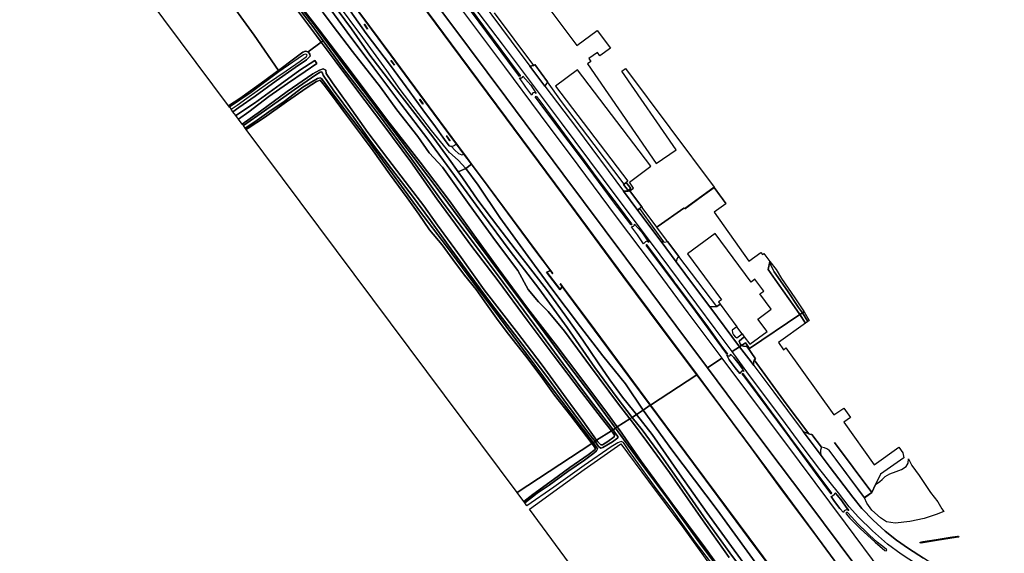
# Model space of a CAD drawing. Extents: x -26035517 to 31750492, y -9237385 to 8160032.
# Tile 269 of 298: x 28462656 to 28898657, y -5106728 to -4870432. Entities that reach past the tile are written whole.
import ezdxf

# ---------------------------------------------------------------- set-up
doc = ezdxf.new("R2010")
doc.units = 0
doc.layers.add('T-25', color=7, linetype='CONTINUOUS')

msp = doc.modelspace()

# ---------------------------------------------------------------- linework, layer by layer
at = {"layer": 'T-25', "color": 9}
for points in [[(28778200, -5017295, 13568), (28770671, -5007371, 13547), (28746198, -4974604, 13596), (28721122, -4941033, 13555), (28702511, -4916178, 13583), (28676427, -4881198, 13563), (28660985, -4860760, 13547), (28631268, -4820550, 13600), (28611382, -4794165, 13551), (28587201, -4761804, 13555), (28566474, -4734072, 13538), (28550867, -4713044, 13620)], [(28546819, -4716298, 14075), (28557410, -4730668, 14088), (28571541, -4749576, 14129), (28587026, -4770388, 14071), (28601864, -4790198, 14071), (28619394, -4813728, 14079), (28636135, -4836188, 14100), (28660974, -4869505, 14133), (28677275, -4891348, 14079), (28693161, -4912561, 14092), (28709796, -4934880, 14100), (28726851, -4957732, 14125), (28742670, -4978842, 14153), (28758579, -5000224, 14207), (28773572, -5020364, 14231)], [(28540873, -4721122, 14051), (28546192, -4728317, 14030), (28559056, -4745487, 14088), (28581612, -4775737, 14043), (28605698, -4808044, 14051), (28631799, -4843079, 14059), (28653544, -4872151, 14079), (28677895, -4904738, 14092), (28703157, -4938664, 14137), (28731097, -4975961, 14161), (28753246, -5005784, 14215), (28767291, -5024655, 14267)], [(28537028, -4724241, 13108), (28557391, -4751619, 13108), (28579483, -4781204, 13133), (28601501, -4811044, 13120), (28629416, -4848358, 13100), (28653628, -4881087, 13046), (28677999, -4913925, 13087), (28703053, -4947684, 13067), (28729960, -4984091, 13038), (28747256, -5007274, 13071), (28762578, -5027671, 13044)], [(28659411, -4929979, 13179), (28645950, -4911782, 13260), (28626963, -4886025, 13198), (28598691, -4847786, 13215), (28579669, -4822019, 13231), (28566812, -4804770, 12817), (28560398, -4796159, 13219), (28536496, -4763827, 13120), (28518329, -4739588, 13096)], [(28509638, -4746482, 14178), (28513691, -4751908, 14133), (28522010, -4762470, 14084), (28533687, -4778022, 14100), (28545737, -4793938, 14108), (28558406, -4810318, 14178), (28570842, -4826214, 14252), (28583455, -4843172, 14264), (28595245, -4858875, 14207), (28607593, -4875995, 14161), (28619495, -4891790, 14088), (28631435, -4907663, 14002), (28643406, -4923315, 14022), (28655169, -4939366, 14010), (28667568, -4956443, 14079), (28679863, -4972943, 14129), (28692551, -4989463, 13998), (28705066, -5006794, 13973), (28717399, -5024376, 13989), (28727214, -5037862, 14026), (28733889, -5046516, 14108)], [(28484392, -4766991, 12530), (28486752, -4770038, 12530), (28498746, -4786164, 12485), (28512799, -4803733, 12485), (28526643, -4821797, 12522), (28539745, -4839738, 12579), (28552774, -4858239, 12596), (28566445, -4877307, 12583), (28577190, -4892863, 12609)], [(28646563, -4832591, 13641), (28647375, -4832749, 13641), (28649089, -4832795, 13657), (28650488, -4832488, 13645), (28652276, -4834990, 13645), (28651211, -4836274, 13620), (28650710, -4837363, 13633), (28650670, -4837575, 13635), (28650444, -4838771, 13649), (28650527, -4839847, 13662), (28652956, -4843101, 13657), (28669971, -4866093, 13662), (28671737, -4868479, 13663), (28680223, -4879946, 13665), (28688543, -4890951, 13671), (28695252, -4899825, 13676), (28709192, -4918263, 13686), (28729987, -4946311, 13701), (28736384, -4954939, 13705), (28737211, -4956054, 13706), (28746669, -4968702, 13692)], [(28660974, -4869505, 14133), (28677275, -4891348, 14079), (28693161, -4912561, 14092), (28709796, -4934880, 14100), (28726851, -4957732, 14125), (28742670, -4978842, 14153), (28758579, -5000224, 14207), (28773572, -5020364, 14231), (28767291, -5024655, 14267), (28753246, -5005784, 14215), (28731097, -4975961, 14161), (28703157, -4938664, 14137), (28677895, -4904738, 14092), (28653544, -4872151, 14079), (28631799, -4843079, 14059)], [(28598651, -4847816, 12620), (28626923, -4886055, 12620), (28645910, -4911812, 12620), (28656070, -4925546, 12620), (28655182, -4926167, 12624), (28654592, -4926503, 12624), (28653799, -4926648, 12624), (28652907, -4926228, 12624), (28650812, -4923520, 12624), (28646728, -4917877, 12624), (28641201, -4910396, 12624), (28635377, -4902388, 12624), (28626849, -4890668, 12624), (28616076, -4876510, 12624), (28607183, -4863985, 12624)], [(28629376, -4848388, 12620), (28653588, -4881117, 12620), (28677959, -4913955, 12620), (28703013, -4947714, 12620), (28729920, -4984121, 12620), (28747216, -5007304, 12620), (28762538, -5027701, 12620), (28741972, -5041065, 12620), (28717292, -5007836, 12620), (28702889, -4988472, 12620), (28702093, -4987399, 12620), (28702013, -4987459, 12620), (28702809, -4988532, 12624), (28701949, -4989907, 12620), (28696079, -4982196, 12620), (28697668, -4981555, 12624), (28698657, -4982882, 12620), (28698737, -4982822, 12620), (28697748, -4981495, 12620), (28691764, -4973456, 12620), (28670158, -4944309, 12620), (28662764, -4934393, 12620), (28659588, -4930134, 12620), (28659462, -4929963, 12620), (28645990, -4911752, 12620), (28627003, -4885995, 12620), (28598731, -4847756, 12620)], [(28592924, -4861745, 14428), (28601023, -4872715, 14280), (28610002, -4884545, 14313), (28622482, -4900243, 14252), (28629635, -4910287, 14178), (28638911, -4922211, 14223), (28643937, -4929411, 14256), (28649955, -4935782, 14350), (28661653, -4952223, 14383), (28673322, -4968344, 14395), (28683300, -4981482, 14252), (28687860, -4989865, 14260), (28692411, -4995318, 14194), (28696661, -4999603, 14088), (28703903, -5008417, 14079), (28715487, -5023994, 14063), (28727412, -5040026, 14129), (28732894, -5047186, 14263), (28727166, -5050681, 12807), (28723007, -5044753, 12751), (28711591, -5029564, 12764), (28699706, -5013963, 12760), (28687578, -4998127, 12772), (28674741, -4980738, 12862), (28663726, -4965658, 12801), (28652956, -4950644, 12743), (28639970, -4933549, 12829), (28625113, -4914471, 12887), (28609005, -4892955, 12854), (28595234, -4874936, 12817), (28580190, -4855415, 12813)], [(28580190, -4855415, 12813), (28595234, -4874936, 12817), (28609005, -4892955, 12854), (28625113, -4914471, 12887), (28639970, -4933549, 12829), (28652956, -4950644, 12743), (28663726, -4965658, 12801), (28674741, -4980738, 12862), (28687578, -4998127, 12772), (28699706, -5013963, 12760), (28711591, -5029564, 12764), (28723007, -5044753, 12751), (28727166, -5050681, 12807), (28726543, -5051259, 11572), (28716067, -5037054, 11423), (28705740, -5023420, 11423), (28693255, -5006627, 11423), (28677424, -4985521, 11423), (28662685, -4965723, 11423), (28649766, -4948069, 11423), (28637084, -4931354, 11423), (28618186, -4906280, 11423), (28605994, -4890233, 11423), (28593204, -4872906, 11423), (28582872, -4859634, 11423)], [(28582872, -4859634, 11423), (28593204, -4872906, 11423), (28605994, -4890233, 11423), (28618186, -4906280, 11423), (28637084, -4931354, 11423), (28649766, -4948069, 11423), (28662685, -4965723, 11423), (28677424, -4985521, 11423), (28693255, -5006627, 11423), (28705740, -5023420, 11423), (28716067, -5037054, 11423), (28726543, -5051259, 11572), (28725391, -5052047, 11572), (28715669, -5039518, 11423), (28703164, -5022610, 11423), (28690543, -5005448, 11423), (28676724, -4986787, 11423), (28663216, -4968639, 11423), (28650179, -4951513, 11423), (28636169, -4932071, 11423), (28621558, -4912304, 11423), (28606392, -4892606, 11423), (28597895, -4880925, 11423), (28597057, -4879782, 11423), (28592435, -4873482, 11423), (28581459, -4858927, 11423)], [(28595245, -4858875, 14207), (28607593, -4875995, 14161), (28619495, -4891790, 14088), (28631435, -4907663, 14002), (28643406, -4923315, 14022), (28655169, -4939366, 14010), (28667568, -4956443, 14079), (28679863, -4972943, 14129), (28692551, -4989463, 13998), (28705066, -5006794, 13973), (28717399, -5024376, 13989), (28727214, -5037862, 14026), (28733889, -5046516, 14108), (28732894, -5047186, 14263), (28727412, -5040026, 14129), (28715487, -5023994, 14063), (28703903, -5008417, 14079), (28696661, -4999603, 14088), (28692411, -4995318, 14194), (28687860, -4989865, 14260), (28683300, -4981482, 14252), (28673322, -4968344, 14395), (28661653, -4952223, 14383), (28649955, -4935782, 14350), (28643937, -4929411, 14256), (28638911, -4922211, 14223), (28629635, -4910287, 14178), (28622482, -4900243, 14252), (28610002, -4884545, 14313), (28601023, -4872715, 14280), (28592924, -4861745, 14428)], [(28601184, -4863121, 14207), (28609523, -4874467, 14194), (28617766, -4886131, 14161), (28627446, -4898872, 14084), (28637606, -4911964, 14075), (28646009, -4922882, 14038), (28652838, -4932253, 14018), (28656829, -4937823, 14059), (28658731, -4940478, 14079), (28665555, -4950357, 14153), (28674333, -4962028, 14211), (28681998, -4972081, 14182), (28689882, -4982093, 14170), (28696303, -4990549, 14129), (28704746, -5002213, 14067), (28711997, -5012340, 14018), (28718784, -5022355, 14067), (28724036, -5029977, 14092), (28729566, -5037625, 14071), (28734639, -5043829, 14088), (28735734, -5045256, 14120), (28733889, -5046516, 14108), (28727214, -5037862, 14026), (28717399, -5024376, 13989), (28705066, -5006794, 13973), (28692551, -4989463, 13998), (28679863, -4972943, 14129), (28667568, -4956443, 14079), (28655169, -4939366, 14010), (28643406, -4923315, 14022), (28631435, -4907663, 14002), (28619495, -4891790, 14088), (28607593, -4875995, 14161), (28595245, -4858875, 14207)], [(28671737, -4868479, 13663), (28680223, -4879946, 13665), (28688543, -4890951, 13671), (28695252, -4899825, 13676), (28709192, -4918263, 13686), (28729987, -4946311, 13701), (28736384, -4954939, 13705), (28737211, -4956054, 13706), (28746669, -4968702, 13692), (28753366, -4977658, 13682), (28761050, -4987933, 13670), (28768309, -4997644, 13679), (28781457, -5015233, 13695), (28778200, -5017295, 13568), (28770671, -5007371, 13547), (28746198, -4974604, 13596), (28721122, -4941033, 13555), (28702511, -4916178, 13583), (28676427, -4881198, 13563), (28660985, -4860760, 13547)], [(28693479, -4860505, 13600), (28709331, -4881856, 13600), (28718349, -4875161, 13600), (28724284, -4883095, 13600), (28719512, -4886377, 13600), (28718511, -4884922, 13600), (28714678, -4887559, 13600), (28715617, -4888924, 13600), (28714133, -4889945, 13600), (28744523, -4934134, 13600), (28753330, -4928077, 13600), (28729333, -4893184, 13600), (28730982, -4892050, 13600), (28770118, -4944647, 13700), (28757160, -4954055, 13700), (28756765, -4953831, 13825), (28745411, -4961836, 13817), (28744753, -4962289, 13764), (28738315, -4953577, 13752), (28737983, -4953131, 13757), (28732843, -4946223, 13834), (28734524, -4944986, 13870), (28732701, -4942414, 13600), (28742094, -4935265, 13600), (28709622, -4892588, 13600), (28699960, -4899939, 13600), (28731970, -4942009, 13600), (28731241, -4942531, 13792), (28730263, -4943233, 13809), (28717088, -4925742, 13817), (28702629, -4906642, 13846), (28696310, -4897905, 13825), (28690820, -4890332, 13858), (28690277, -4890700, 13813), (28672920, -4867468, 13875)], [(28735734, -5045256, 14120), (28734639, -5043829, 14088), (28729566, -5037625, 14071), (28724036, -5029977, 14092), (28718784, -5022355, 14067), (28711997, -5012340, 14018), (28704746, -5002213, 14067), (28696303, -4990549, 14129), (28689882, -4982093, 14170), (28681998, -4972081, 14182), (28674333, -4962028, 14211), (28665555, -4950357, 14153), (28658731, -4940478, 14079), (28656829, -4937823, 14059), (28652838, -4932253, 14018), (28646009, -4922882, 14038), (28637606, -4911964, 14075), (28627446, -4898872, 14084), (28617766, -4886131, 14161), (28609523, -4874467, 14194), (28601184, -4863121, 14207)], [(28607183, -4863985, 12624), (28616076, -4876510, 12624), (28626849, -4890668, 12624), (28635377, -4902388, 12624), (28641201, -4910396, 12624), (28646728, -4917877, 12624), (28650812, -4923520, 12624), (28652907, -4926228, 12624), (28653799, -4926648, 12624), (28655329, -4928206, 12919), (28656987, -4929690, 12932), (28658497, -4930253, 12956), (28659381, -4930016, 12900), (28662684, -4934453, 13178), (28660196, -4936291, 13891), (28656856, -4932564, 13916), (28652995, -4929195, 13985), (28645032, -4919445, 14092), (28631169, -4901314, 14100), (28625298, -4892950, 14153), (28614616, -4878369, 14207), (28602942, -4862626, 14190)], [(28616675, -4874526, 13190), (28615267, -4872414, 13190)], [(28597057, -4879782, 11423), (28596181, -4880394, 12751), (28590358, -4884695, 12596)], [(28558396, -4912846, 12944), (28566594, -4907375, 12891), (28578060, -4899121, 12731), (28586693, -4892810, 12657), (28593369, -4888430, 12632), (28594247, -4889808, 12632), (28589010, -4893377, 12673), (28581273, -4898722, 12755), (28572976, -4904504, 12805), (28564128, -4911166, 12891), (28559552, -4914509, 12944)], [(28628613, -4890546, 13178), (28627108, -4888532, 13178)], [(28690277, -4890700, 13813), (28688543, -4890951, 13671)], [(28690820, -4890332, 13858), (28696310, -4897905, 13825)], [(28689486, -4903888, 13957), (28686732, -4900318, 14002), (28684047, -4896238, 13932)], [(28685497, -4895459, 13723), (28689051, -4899379, 13813), (28691353, -4903051, 13743)], [(28696310, -4897905, 13825), (28695252, -4899825, 13676)], [(28641239, -4907747, 13178), (28639783, -4905704, 13178)], [(28653166, -4924014, 13194), (28651706, -4921898, 13194)], [(28659426, -4930004, 13180), (28659548, -4930164, 13178), (28662724, -4934423, 13178), (28670118, -4944339, 13178), (28691724, -4973486, 13120), (28698697, -4982852, 13042)], [(28662684, -4934453, 13178), (28660196, -4936291, 13891), (28656829, -4937823, 14059)], [(28730263, -4943233, 13809), (28730053, -4943435, 13842), (28732128, -4946092, 13842), (28733269, -4945227, 13887), (28731241, -4942531, 13792)], [(28732843, -4946223, 13834), (28732026, -4946429, 13788), (28729987, -4946311, 13701)], [(28732843, -4946223, 13834), (28737983, -4953131, 13757), (28738315, -4953577, 13752)], [(28757189, -4954095, 13735), (28770107, -4944717, 14719), (28775378, -4951875, 14580)], [(28737150, -4954073, 13730), (28736384, -4954939, 13705)], [(28737983, -4953131, 13757), (28737150, -4954073, 13730)], [(28737150, -4954073, 13730), (28743487, -4962914, 13694), (28747749, -4968864, 13702)], [(28745411, -4961836, 13817), (28756765, -4953831, 13825), (28757160, -4954055, 13700)], [(28734841, -4960952, 13641), (28737957, -4964373, 13698), (28741185, -4969033, 13653)], [(28738930, -4969756, 13940), (28736250, -4965753, 13875), (28733637, -4962110, 13797)], [(28744753, -4962289, 13764), (28745411, -4961836, 13817)], [(28747749, -4968864, 13702), (28748259, -4968941, 13706), (28749492, -4968710, 13727), (28754469, -4975325, 13772), (28754030, -4975755, 13743), (28753656, -4976265, 13702), (28753366, -4977658, 13682), (28746669, -4968702, 13692), (28747749, -4968864, 13702)], [(28749492, -4968710, 13727), (28749032, -4968079, 13772)], [(28791581, -4974336, 13391), (28792232, -4973973, 13329)], [(28772789, -4996393, 14000), (28771380, -4997368, 13891), (28768309, -4997644, 13679), (28761050, -4987933, 13670), (28753366, -4977658, 13682)], [(28771380, -4997368, 13891), (28754469, -4975325, 13772)], [(28701909, -4989937, 12900), (28696039, -4982226, 12900)], [(28741932, -5041095, 13265), (28732883, -5028932, 13108), (28717252, -5007866, 13100), (28702053, -4987429, 13116)], [(28781457, -5015233, 13695), (28768309, -4997644, 13679)], [(28805690, -4997640, 13821), (28808084, -5000960, 13805)], [(28810681, -5004820, 13700), (28808084, -5000960, 13805)], [(28780235, -5006447, 14000), (28778153, -5007977, 13887), (28778336, -5009068, 13772), (28778797, -5009981, 13768), (28779556, -5011011, 13809), (28780260, -5011320, 13907), (28782571, -5009606, 14000)], [(28783535, -5010910, 14000), (28781179, -5012756, 13895), (28781713, -5014007, 13801), (28782266, -5014744, 13752)], [(28852918, -5107043, 13695), (28846913, -5102612, 13678), (28840275, -5096819, 13650), (28834116, -5090784, 13695), (28829942, -5086143, 13748), (28825199, -5079957, 13727), (28821507, -5075378, 13703), (28816950, -5069681, 13666), (28809653, -5059883, 13617), (28799744, -5046484, 13559), (28785450, -5027343, 13609), (28778200, -5017295, 13568), (28781457, -5015233, 13695), (28786554, -5021975, 13670), (28787791, -5023620, 13673), (28796624, -5035367, 13695), (28808766, -5051661, 13711), (28809615, -5052795, 13711), (28817582, -5063437, 13711), (28821572, -5068766, 13711), (28831549, -5081926, 13654), (28835529, -5086819, 13650), (28840522, -5091985, 13650), (28845882, -5096939, 13650), (28850867, -5100922, 13699), (28856286, -5104544, 13715), (28862891, -5108806, 13752)], [(28898657, -5150594, 13814), (28895711, -5146387, 13780), (28888943, -5137080, 13768), (28884118, -5131119, 13715), (28878885, -5125785, 13711), (28871875, -5119908, 13715), (28865578, -5115385, 13711), (28859814, -5111521, 13744), (28852918, -5107043, 13695), (28846913, -5102612, 13678), (28840275, -5096819, 13650), (28834116, -5090784, 13695), (28829942, -5086143, 13748), (28825199, -5079957, 13727), (28821507, -5075378, 13703), (28816950, -5069681, 13666), (28809653, -5059883, 13617), (28799744, -5046484, 13559), (28785450, -5027343, 13609), (28778200, -5017295, 13568)], [(28781457, -5015233, 13695), (28786554, -5021975, 13670), (28787791, -5023620, 13673), (28796624, -5035367, 13695), (28808766, -5051661, 13711), (28809615, -5052795, 13711)], [(28782266, -5014744, 13752), (28783142, -5015061, 13780), (28784297, -5015077, 13817), (28784675, -5014998, 13830), (28788516, -5020605, 13768), (28787946, -5021054, 13735), (28787929, -5021094, 13732), (28787587, -5021899, 13682), (28787664, -5022902, 13674), (28787791, -5023620, 13673)], [(28773572, -5020364, 14231), (28784967, -5035543, 14284), (28807864, -5066136, 14349), (28828191, -5093396, 14288), (28844010, -5114572, 14382), (28866321, -5144520, 14386), (28888990, -5174932, 14488), (28898657, -5187926, 14504)], [(28775743, -5019024, 13997), (28776844, -5021114, 14124), (28779492, -5024617, 14153), (28781483, -5027164, 14071)], [(28783265, -5026187, 13690), (28782778, -5025082, 13805), (28781221, -5023034, 13793), (28778874, -5020043, 13727), (28777451, -5018597, 13670)], [(28787929, -5021094, 13732), (28802117, -5040515, 13711), (28812093, -5053833, 13708)], [(28767291, -5024655, 14267), (28775844, -5036131, 14276), (28793564, -5059815, 14312), (28810708, -5082752, 14345), (28833765, -5113562, 14366), (28849525, -5134754, 14423), (28873555, -5167016, 14452), (28894931, -5195655, 14456), (28898657, -5200649, 14469)], [(28762603, -5027705, 13044), (28770158, -5037920, 13044), (28786531, -5060040, 13093), (28800029, -5078427, 13093), (28814279, -5097508, 13113), (28830696, -5119841, 13085), (28848095, -5142852, 13089), (28865762, -5166760, 13081), (28887821, -5196697, 13068), (28898611, -5211126, 13074)], [(28790745, -5121250, 14468), (28779097, -5105351, 14382), (28766918, -5088697, 14378), (28754870, -5071500, 14276), (28742657, -5054184, 14198), (28735734, -5045256, 14120), (28738763, -5043287, 14149), (28751457, -5060884, 14132), (28771519, -5087474, 14190), (28792611, -5116582, 14431)], [(28898604, -5252100, 13202), (28879402, -5226110, 13191), (28846021, -5181288, 13134), (28825735, -5153853, 13134), (28798154, -5116820, 13101), (28785420, -5099781, 13081), (28761051, -5066899, 13089), (28741965, -5041140, 13265)], [(28778560, -5121490, 12692), (28766265, -5104323, 12704), (28751506, -5084552, 12692), (28737900, -5065957, 12725), (28728197, -5052063, 12807), (28727166, -5050681, 12807), (28732894, -5047186, 14263), (28733520, -5048087, 14263), (28740309, -5057205, 14288), (28750342, -5071001, 14312), (28764233, -5090834, 14398), (28776870, -5108584, 14402)], [(28776870, -5108584, 14402), (28764233, -5090834, 14398), (28750342, -5071001, 14312), (28740309, -5057205, 14288), (28733520, -5048087, 14263), (28732894, -5047186, 14263), (28733889, -5046516, 14108), (28738264, -5052016, 14104), (28746857, -5063674, 14128), (28755541, -5076142, 14194), (28765669, -5090586, 14267), (28777152, -5106503, 14280), (28786495, -5119224, 14333)], [(28786495, -5119224, 14333), (28777152, -5106503, 14280), (28765669, -5090586, 14267), (28755541, -5076142, 14194), (28746857, -5063674, 14128), (28738264, -5052016, 14104), (28733889, -5046516, 14108), (28735734, -5045256, 14120), (28742657, -5054184, 14198), (28754870, -5071500, 14276), (28766918, -5088697, 14378), (28779097, -5105351, 14382), (28790745, -5121250, 14468)], [(28898657, -5268622, 14599), (28898454, -5268354, 14599), (28886695, -5252602, 14574), (28873525, -5234650, 14558), (28862782, -5219982, 14562), (28848235, -5200603, 14619), (28838145, -5186995, 14525), (28828449, -5173559, 14476), (28817639, -5158931, 14370), (28807936, -5146466, 14337), (28796700, -5132302, 14370), (28786495, -5119224, 14333), (28777152, -5106503, 14280), (28765669, -5090586, 14267), (28755541, -5076142, 14194), (28746857, -5063674, 14128), (28738264, -5052016, 14104), (28733889, -5046516, 14108)], [(28735734, -5045256, 14120), (28742657, -5054184, 14198), (28754870, -5071500, 14276), (28766918, -5088697, 14378), (28779097, -5105351, 14382), (28790745, -5121250, 14468), (28799350, -5132488, 14411), (28809386, -5144547, 14390), (28821096, -5159977, 14480), (28832908, -5176314, 14578), (28844621, -5192063, 14632), (28857545, -5209232, 14574), (28869554, -5224809, 14521), (28882077, -5241929, 14542), (28894046, -5258783, 14521), (28898657, -5264905, 14523)], [(28771000, -5113704, 11572), (28761817, -5101642, 11572), (28751532, -5087334, 11572), (28744445, -5078008, 11572), (28732667, -5061683, 11572), (28730010, -5057724, 11572), (28729006, -5057270, 11572), (28727579, -5057742, 11572), (28724604, -5059633, 11572), (28712671, -5067881, 11572), (28699211, -5077462, 11572), (28687225, -5085705, 11572), (28686281, -5084323, 11572), (28691826, -5080166, 11572), (28697169, -5076504, 11572), (28705407, -5070566, 11572), (28712783, -5065521, 11572), (28716956, -5062408, 11572), (28718058, -5061411, 11572), (28718383, -5060762, 11572), (28718487, -5060471, 11572), (28717926, -5059571, 11572), (28716721, -5057807, 11703), (28717539, -5057243, 11703), (28718987, -5059410, 11572), (28720030, -5060110, 11572), (28720861, -5059934, 11572), (28725094, -5057317, 11572), (28727570, -5055667, 11572), (28727452, -5054995, 11572), (28726537, -5053658, 11572), (28725391, -5052047, 11572), (28726543, -5051259, 11572), (28736741, -5065289, 11572), (28749988, -5083024, 11572), (28763846, -5102245, 11572), (28774806, -5116829, 11572)], [(28774806, -5116829, 11572), (28763846, -5102245, 11572), (28749988, -5083024, 11572), (28736741, -5065289, 11572), (28726543, -5051259, 11572), (28727166, -5050681, 12807), (28728197, -5052063, 12807), (28737900, -5065957, 12725), (28751506, -5084552, 12692), (28766265, -5104323, 12704), (28778560, -5121490, 12692)], [(28809615, -5052795, 13711), (28811437, -5053554, 13723), (28812093, -5053833, 13708), (28812492, -5054003, 13699), (28813400, -5054045, 13695), (28817669, -5059669, 13727), (28817331, -5061066, 13658), (28817268, -5062412, 13629), (28817582, -5063437, 13711), (28809615, -5052795, 13711)], [(28820989, -5061079, 13700), (28820105, -5060427, 13731), (28819021, -5060077, 13752), (28817669, -5059669, 13727)], [(28823517, -5057724, 14210), (28839998, -5079755, 14210), (28836733, -5082143, 14210), (28821062, -5061093, 14210)], [(28898657, -5143806, 13896), (28896769, -5141137, 13899), (28892189, -5134597, 13891), (28888653, -5130125, 13870), (28884793, -5125724, 13858), (28880238, -5121220, 13834), (28875726, -5117591, 13801), (28870239, -5113545, 13793), (28862891, -5108806, 13752), (28856286, -5104544, 13715), (28850867, -5100922, 13699), (28845882, -5096939, 13650), (28840522, -5091985, 13650), (28835529, -5086819, 13650), (28831549, -5081926, 13654), (28821572, -5068766, 13711), (28817582, -5063437, 13711)], [(28854169, -5064394, 13731), (28843792, -5071737, 13797), (28841622, -5076323, 13804), (28840068, -5079766, 13700)], [(28856161, -5064952, 12843), (28857700, -5067871, 12745), (28860928, -5072316, 12712), (28865985, -5079818, 12700), (28869196, -5083955, 12692)], [(28822008, -5081535, 14034), (28823460, -5083764, 14108), (28825881, -5086891, 14149), (28827386, -5088666, 14063)], [(28829783, -5087765, 13875), (28828635, -5086255, 13907), (28826712, -5083550, 13866), (28824837, -5081129, 13834), (28823724, -5079921, 13756)], [(28871818, -5088197, 12899), (28868448, -5089589, 12950), (28863198, -5091313, 13007), (28856833, -5092652, 13118), (28850361, -5093429, 13424), (28846487, -5092759, 13539), (28843841, -5091009, 13654), (28839965, -5087557, 13686), (28837749, -5084506, 13719), (28836723, -5082213, 13700)]]:
    msp.add_polyline3d(points, dxfattribs=at)
for points in [[(28537046, -4724181, 13108), (28557431, -4751589, 13108), (28579523, -4781174, 13133), (28601541, -4811014, 13120), (28629456, -4848328, 13100), (28653668, -4881057, 13046), (28678039, -4913895, 13087), (28703093, -4947654, 13067), (28730000, -4984061, 13038), (28747296, -5007244, 13071), (28762618, -5027641, 13044), (28762538, -5027701, 12620), (28747216, -5007304, 12620), (28729920, -4984121, 12620), (28703013, -4947714, 12620), (28677959, -4913955, 12620), (28653588, -4881117, 12620), (28629376, -4848388, 12620), (28601461, -4811074, 12620), (28579443, -4781234, 12620), (28557351, -4751649, 12620), (28536968, -4724245, 12690)], [(28518277, -4739601, 13096), (28518357, -4739541, 12690), (28536536, -4763797, 12620), (28560438, -4796129, 12620), (28566852, -4804740, 12620), (28579709, -4821989, 12620), (28598731, -4847756, 12620), (28627003, -4885995, 12620), (28645990, -4911752, 12620), (28659462, -4929963, 12620), (28659381, -4930016, 12900), (28656070, -4925546, 12620), (28645910, -4911812, 12620), (28626923, -4886055, 12620), (28598651, -4847816, 12620), (28579629, -4822049, 12620), (28566772, -4804800, 12620), (28560358, -4796189, 13219), (28536456, -4763857, 13120)], [(28597057, -4879782, 11423), (28596181, -4880394, 12751), (28594159, -4877643, 12739), (28580864, -4859735, 12817), (28567455, -4841479, 12829), (28553410, -4822211, 12764), (28540457, -4804352, 12608), (28527600, -4787703, 12604), (28514667, -4770239, 12673), (28501878, -4752795, 12751), (28502429, -4752400, 11423), (28506081, -4757464, 11423), (28519353, -4775347, 11423), (28535659, -4796902, 11423), (28550205, -4816495, 11423), (28566678, -4839236, 11423), (28581459, -4858927, 11423), (28592435, -4873482, 11423)], [(28590358, -4884695, 12596), (28589188, -4884377, 12563), (28588064, -4884857, 12550), (28583947, -4887847, 12550), (28577190, -4892863, 12609), (28566445, -4877307, 12583), (28552774, -4858239, 12596), (28539745, -4839738, 12579), (28526643, -4821797, 12522), (28512799, -4803733, 12485), (28498746, -4786164, 12485), (28486752, -4770038, 12530), (28484392, -4766991, 12530), (28501878, -4752795, 12751), (28514667, -4770239, 12673), (28527600, -4787703, 12604), (28540457, -4804352, 12608), (28553410, -4822211, 12764), (28567455, -4841479, 12829), (28580864, -4859735, 12817), (28594159, -4877643, 12739), (28596181, -4880394, 12751)], [(28577190, -4892863, 12609), (28576896, -4893081, 12612), (28571170, -4897354, 12719), (28560179, -4905265, 12821), (28555132, -4908640, 12891), (28462656, -4784648, 12846), (28484392, -4766991, 12530), (28486752, -4770038, 12530), (28498746, -4786164, 12485), (28512799, -4803733, 12485), (28526643, -4821797, 12522), (28539745, -4839738, 12579), (28552774, -4858239, 12596), (28566445, -4877307, 12583)], [(28658718, -4860633, 13124), (28668106, -4873301, 13120), (28679518, -4888792, 13149), (28684283, -4895155, 13165), (28684308, -4895427, 13165), (28684048, -4895548, 13165), (28678801, -4888606, 13169), (28663216, -4867499, 13157), (28650638, -4850647, 13157), (28645715, -4844084, 13165), (28644173, -4842195, 13165), (28643494, -4841251, 13182), (28643358, -4840962, 13169), (28643539, -4840834, 13169), (28643781, -4840882, 13169), (28644587, -4841899, 13169), (28650940, -4850289, 13161), (28658658, -4860553, 13124)], [(28615309, -4872386, 12620), (28616717, -4874498, 12620), (28616633, -4874554, 12620), (28615225, -4872442, 12620)], [(28558396, -4912846, 12944), (28557023, -4911167, 12969), (28559764, -4909316, 12932), (28566947, -4904229, 12833), (28576259, -4897573, 12739), (28584691, -4891547, 12690), (28589634, -4888136, 12669), (28591349, -4886532, 12686), (28591184, -4885708, 12678), (28590358, -4884695, 12596), (28596181, -4880394, 12751), (28602298, -4888714, 12788), (28611451, -4900839, 12780), (28623909, -4917270, 12780), (28635823, -4933441, 12755), (28647333, -4949707, 12714), (28655590, -4960947, 12694), (28662382, -4970214, 12747), (28674585, -4986034, 12764), (28687319, -5003557, 12665), (28698868, -5018774, 12690), (28711366, -5035323, 12710), (28720295, -5046943, 12739), (28724674, -5052471, 12835), (28718112, -5056666, 12672), (28712017, -5048006, 12673), (28704680, -5038044, 12698), (28694082, -5023475, 12669), (28682644, -5008541, 12637), (28668298, -4990046, 12649), (28658076, -4975685, 12702), (28647718, -4961473, 12637), (28641662, -4952922, 12559), (28635322, -4944564, 12719), (28625626, -4932078, 12731), (28616803, -4920368, 12657), (28607979, -4907881, 12661), (28601125, -4898347, 12673), (28598437, -4894315, 12637), (28598147, -4892843, 12571), (28596973, -4892233, 12542), (28595471, -4892764, 12579), (28592434, -4894342, 12649), (28581166, -4902171, 12706), (28569244, -4910918, 12784), (28561177, -4916670, 12784), (28559552, -4914509, 12944), (28564128, -4911166, 12891), (28572976, -4904504, 12805), (28581273, -4898722, 12755), (28589010, -4893377, 12673), (28594247, -4889808, 12632), (28593369, -4888430, 12632), (28586693, -4892810, 12657), (28578060, -4899121, 12731), (28566594, -4907375, 12891)], [(28597057, -4879782, 11423), (28597895, -4880925, 11423), (28606392, -4892606, 11423), (28621558, -4912304, 11423), (28636169, -4932071, 11423), (28650179, -4951513, 11423), (28663216, -4968639, 11423), (28676724, -4986787, 11423), (28690543, -5005448, 11423), (28703164, -5022610, 11423), (28715669, -5039518, 11423), (28725391, -5052047, 11572), (28724674, -5052471, 12835), (28720295, -5046943, 12739), (28711366, -5035323, 12710), (28698868, -5018774, 12690), (28687319, -5003557, 12665), (28674585, -4986034, 12764), (28662382, -4970214, 12747), (28655590, -4960947, 12694), (28647333, -4949707, 12714), (28635823, -4933441, 12755), (28623909, -4917270, 12780), (28611451, -4900839, 12780), (28602298, -4888714, 12788), (28596181, -4880394, 12751)], [(28556272, -4910070, 12350), (28558890, -4908255, 12350), (28563307, -4905186, 12350), (28572451, -4898619, 12350), (28580656, -4893100, 12350), (28586884, -4888766, 12350), (28589641, -4886699, 12350), (28589969, -4886201, 12350), (28589660, -4885792, 12350), (28589009, -4885659, 12350), (28588394, -4885951, 12350), (28586012, -4887594, 12350), (28577480, -4893570, 12350), (28565119, -4902655, 12350), (28555601, -4909115, 12350), (28555132, -4908640, 12891), (28560179, -4905265, 12821), (28571170, -4897354, 12719), (28576896, -4893081, 12612), (28577190, -4892863, 12609), (28583947, -4887847, 12550), (28588064, -4884857, 12550), (28589188, -4884377, 12563), (28590358, -4884695, 12596), (28591184, -4885708, 12678), (28591349, -4886532, 12686), (28589634, -4888136, 12669), (28584691, -4891547, 12690), (28576259, -4897573, 12739), (28566947, -4904229, 12833), (28559764, -4909316, 12932), (28557023, -4911167, 12969)], [(28556272, -4910070, 12350), (28558890, -4908255, 12350), (28563307, -4905186, 12350), (28572451, -4898619, 12350), (28580656, -4893100, 12350), (28586884, -4888766, 12350), (28589641, -4886699, 12350), (28589969, -4886201, 12350), (28589660, -4885792, 12350), (28589009, -4885659, 12350), (28588394, -4885951, 12350), (28586012, -4887594, 12350), (28577480, -4893570, 12350), (28565119, -4902655, 12350), (28555601, -4909115, 12350)], [(28558396, -4912846, 12944), (28566594, -4907375, 12891), (28578060, -4899121, 12731), (28586693, -4892810, 12657), (28593369, -4888430, 12632), (28594247, -4889808, 12632), (28589010, -4893377, 12673), (28581273, -4898722, 12755), (28572976, -4904504, 12805), (28564128, -4911166, 12891), (28559552, -4914509, 12944)], [(28627148, -4888502, 12620), (28628653, -4890516, 12620), (28628573, -4890576, 12620), (28627068, -4888562, 12620)], [(28690277, -4890700, 13813), (28690820, -4890332, 13858), (28696310, -4897905, 13825), (28695252, -4899825, 13676), (28688543, -4890951, 13671)], [(28561750, -4917348, 11703), (28561177, -4916670, 12784), (28569244, -4910918, 12784), (28581166, -4902171, 12706), (28592434, -4894342, 12649), (28595471, -4892764, 12579), (28596973, -4892233, 12542), (28598147, -4892843, 12571), (28598437, -4894315, 12637), (28601125, -4898347, 12673), (28607979, -4907881, 12661), (28616803, -4920368, 12657), (28625626, -4932078, 12731), (28635322, -4944564, 12719), (28641662, -4952922, 12559), (28647718, -4961473, 12637), (28658076, -4975685, 12702), (28668298, -4990046, 12649), (28682644, -5008541, 12637), (28694082, -5023475, 12669), (28704680, -5038044, 12698), (28712017, -5048006, 12673), (28718112, -5056666, 12672), (28717539, -5057243, 11703), (28714146, -5052887, 11703), (28705171, -5041039, 11703), (28695133, -5027263, 11703), (28683228, -5011595, 11703), (28671626, -4996363, 11703), (28661592, -4982800, 11703), (28652397, -4970295, 11703), (28644514, -4959419, 11703), (28636639, -4948644, 11703), (28627291, -4936480, 11703), (28617972, -4924202, 11703), (28610446, -4913528, 11703), (28601516, -4901429, 11703), (28597003, -4894965, 11703), (28596748, -4894109, 11703), (28596341, -4893523, 11703), (28595704, -4893634, 11703), (28593836, -4894818, 11703), (28584193, -4901421, 11703), (28571003, -4910836, 11703)], [(28562512, -4918508, 11703), (28561750, -4917348, 11703), (28571003, -4910836, 11703), (28584193, -4901421, 11703), (28593836, -4894818, 11703), (28595704, -4893634, 11703), (28596341, -4893523, 11703), (28596748, -4894109, 11703), (28597003, -4894965, 11703), (28601516, -4901429, 11703), (28610446, -4913528, 11703), (28617972, -4924202, 11703), (28627291, -4936480, 11703), (28636639, -4948644, 11703), (28644514, -4959419, 11703), (28652397, -4970295, 11703), (28661592, -4982800, 11703), (28671626, -4996363, 11703), (28683228, -5011595, 11703), (28695133, -5027263, 11703), (28705171, -5041039, 11703), (28714146, -5052887, 11703), (28717539, -5057243, 11703), (28716721, -5057807, 11703), (28710832, -5050099, 11703), (28698495, -5033748, 11703), (28686868, -5018251, 11703), (28675150, -5002323, 11703), (28663354, -4986470, 11703), (28651609, -4970656, 11703), (28639678, -4955101, 11703), (28627709, -4938674, 11703), (28616009, -4922674, 11703), (28604006, -4906855, 11703), (28596305, -4896472, 11703), (28595699, -4896169, 11703), (28594530, -4896412, 11703), (28587996, -4900364, 11703), (28579718, -4906597, 11703), (28573003, -4911215, 11703), (28566779, -4915677, 11703)], [(28562512, -4918508, 11703), (28566779, -4915677, 11703), (28573003, -4911215, 11703), (28579718, -4906597, 11703), (28587996, -4900364, 11703), (28594530, -4896412, 11703), (28595699, -4896169, 11703), (28596305, -4896472, 11703), (28604006, -4906855, 11703), (28616009, -4922674, 11703), (28627709, -4938674, 11703), (28639678, -4955101, 11703), (28651609, -4970656, 11703), (28663354, -4986470, 11703), (28675150, -5002323, 11703), (28686868, -5018251, 11703), (28698495, -5033748, 11703), (28710832, -5050099, 11703), (28716721, -5057807, 11703), (28716039, -5058078, 12757), (28713746, -5055131, 12727), (28706707, -5045901, 12706), (28699435, -5036708, 12682), (28694332, -5029477, 12653), (28686763, -5019431, 12628), (28679111, -5009749, 12567), (28674505, -5003600, 12583), (28669347, -4996456, 12645), (28664720, -4989933, 12739), (28659594, -4983551, 12751), (28654429, -4976583, 12768), (28649714, -4970116, 12698), (28644196, -4963472, 12645), (28639409, -4956605, 12620), (28634173, -4949317, 12620), (28626462, -4938656, 12555), (28619216, -4928526, 12497), (28614492, -4922105, 12493), (28607329, -4912712, 12542), (28600245, -4903113, 12571), (28597479, -4899354, 12563), (28595716, -4897195, 12575), (28594084, -4897742, 12596), (28589939, -4900456, 12624), (28580819, -4906812, 12694), (28571084, -4913679, 12710), (28563876, -4918413, 12772), (28562950, -4919013, 12764)], [(28684047, -4896238, 13932), (28684878, -4896205, 13895), (28685264, -4895956, 13809), (28685497, -4895459, 13723), (28689051, -4899379, 13813), (28691353, -4903051, 13743), (28690617, -4902635, 13809), (28689947, -4902805, 13858), (28689486, -4903888, 13957), (28686732, -4900318, 14002)], [(28562950, -4919013, 12764), (28563876, -4918413, 12772), (28571084, -4913679, 12710), (28580819, -4906812, 12694), (28589939, -4900456, 12624), (28594084, -4897742, 12596), (28595716, -4897195, 12575), (28597479, -4899354, 12563), (28600245, -4903113, 12571), (28607329, -4912712, 12542), (28614492, -4922105, 12493), (28619216, -4928526, 12497), (28626462, -4938656, 12555), (28634173, -4949317, 12620), (28639409, -4956605, 12620), (28644196, -4963472, 12645), (28649714, -4970116, 12698), (28654429, -4976583, 12768), (28659594, -4983551, 12751), (28664720, -4989933, 12739), (28669347, -4996456, 12645), (28674505, -5003600, 12583), (28679111, -5009749, 12567), (28686763, -5019431, 12628), (28694332, -5029477, 12653), (28699435, -5036708, 12682), (28706707, -5045901, 12706), (28713746, -5055131, 12727), (28716039, -5058078, 12757), (28682914, -5079856, 12860)], [(28710958, -4930520, 13153), (28718292, -4940404, 13157), (28728158, -4953490, 13157), (28733589, -4960873, 13210), (28733769, -4961182, 13210), (28733615, -4961420, 13210), (28733278, -4961180, 13210), (28725669, -4951073, 13210), (28712252, -4933021, 13137), (28700054, -4916838, 13128), (28693074, -4907543, 13219), (28690949, -4904615, 13256), (28691017, -4904375, 13235), (28691293, -4904342, 13235), (28692918, -4906392, 13235), (28700030, -4915887, 13149), (28707952, -4926570, 13116)], [(28639824, -4905675, 12620), (28641280, -4907718, 12620), (28641198, -4907776, 12620), (28639742, -4905733, 12620)], [(28651665, -4921926, 12620), (28653125, -4924042, 12620), (28653207, -4923986, 12620), (28651747, -4921870, 12620)], [(28659462, -4929963, 12620), (28659588, -4930134, 12620), (28662764, -4934393, 12620), (28670158, -4944309, 12620), (28691764, -4973456, 12620), (28697748, -4981495, 12620), (28698737, -4982822, 12620), (28698657, -4982882, 12620), (28697668, -4981555, 12624), (28691684, -4973516, 13120), (28670078, -4944369, 13178), (28662684, -4934453, 13178), (28659381, -4930016, 12900)], [(28697668, -4981555, 12624), (28696079, -4982196, 12620), (28695999, -4982256, 12900), (28701869, -4989967, 12900), (28701949, -4989907, 12620), (28702809, -4988532, 12624), (28717212, -5007896, 13100), (28732843, -5028962, 13108), (28741891, -5041123, 13265), (28738763, -5043287, 14149), (28730845, -5031664, 14084), (28720900, -5019301, 14141), (28711049, -5006504, 14030), (28698277, -4989662, 14149), (28687781, -4975236, 14157), (28675228, -4958032, 14075), (28665623, -4943695, 14034), (28660196, -4936291, 13891), (28662684, -4934453, 13178), (28670078, -4944369, 13178), (28691684, -4973516, 13120)], [(28660196, -4936291, 13891), (28665623, -4943695, 14034), (28675228, -4958032, 14075), (28687781, -4975236, 14157), (28698277, -4989662, 14149), (28711049, -5006504, 14030), (28720900, -5019301, 14141), (28730845, -5031664, 14084), (28738763, -5043287, 14149), (28735734, -5045256, 14120), (28734639, -5043829, 14088), (28729566, -5037625, 14071), (28724036, -5029977, 14092), (28718784, -5022355, 14067), (28711997, -5012340, 14018), (28704746, -5002213, 14067), (28696303, -4990549, 14129), (28689882, -4982093, 14170), (28681998, -4972081, 14182), (28674333, -4962028, 14211), (28665555, -4950357, 14153), (28658731, -4940478, 14079), (28656829, -4937823, 14059)], [(28730263, -4943233, 13809), (28731241, -4942531, 13792), (28733269, -4945227, 13887), (28732128, -4946092, 13842), (28730053, -4943435, 13842)], [(28737150, -4954073, 13730), (28736384, -4954939, 13705), (28729987, -4946311, 13701), (28732026, -4946429, 13788), (28732843, -4946223, 13834), (28737983, -4953131, 13757)], [(28754469, -4975325, 13772), (28749492, -4968710, 13727), (28749032, -4968079, 13772), (28744753, -4962289, 13764), (28745411, -4961836, 13817), (28756765, -4953831, 13825), (28757160, -4954055, 13700), (28757218, -4954135, 13700), (28770096, -4944787, 13700), (28775352, -4951920, 13500), (28770107, -4955631, 13500), (28785468, -4977330, 13500), (28790826, -4973538, 13500), (28791581, -4974336, 13391), (28792232, -4973973, 13329), (28794870, -4977560, 13260), (28794086, -4980979, 13645), (28798223, -4986890, 13760), (28805690, -4997640, 13821), (28808084, -5000960, 13805), (28785779, -5015974, 13838), (28784053, -5013555, 13960), (28782266, -5014744, 13752), (28781713, -5014007, 13801), (28781179, -5012756, 13895), (28783535, -5010910, 14000), (28785955, -5014173, 14000), (28793587, -5008522, 14000), (28789488, -5002987, 14000), (28795379, -4998626, 14000), (28790394, -4991894, 14000), (28792143, -4990599, 14000), (28788260, -4985354, 14000), (28786574, -4986603, 14000), (28770628, -4965069, 14000), (28758415, -4974113, 14000), (28773448, -4994414, 14000), (28772076, -4995431, 14000), (28772789, -4996393, 14000), (28771380, -4997368, 13891)], [(28737150, -4954073, 13730), (28743487, -4962914, 13694), (28747749, -4968864, 13702), (28746669, -4968702, 13692), (28737211, -4956054, 13706), (28736384, -4954939, 13705)], [(28733637, -4962110, 13797), (28734435, -4961828, 13752), (28734931, -4961443, 13690), (28734841, -4960952, 13641), (28737957, -4964373, 13698), (28741185, -4969033, 13653), (28740424, -4968543, 13690), (28739812, -4968784, 13756), (28738930, -4969756, 13940), (28736250, -4965753, 13875)], [(28753479, -4987735, 13256), (28753419, -4987655, 13256), (28752114, -4985911, 13243), (28744921, -4976199, 13120), (28740605, -4970417, 13231), (28740204, -4970173, 13231), (28739991, -4970341, 13231), (28740155, -4970657, 13227), (28742020, -4973155, 13182), (28748441, -4981800, 13223), (28761766, -4999526, 13133), (28771322, -5012628, 13182), (28775472, -5018255, 13235), (28775907, -5018502, 13239), (28776166, -5018372, 13239), (28776154, -5018240, 13239), (28774020, -5015565, 13219), (28767844, -5006898, 13190), (28761709, -4998772, 13206)], [(28754469, -4975325, 13772), (28754030, -4975755, 13743), (28753656, -4976265, 13702), (28753366, -4977658, 13682), (28746669, -4968702, 13692), (28747749, -4968864, 13702), (28748259, -4968941, 13706), (28749492, -4968710, 13727)], [(28794870, -4977560, 13260), (28795192, -4978880, 13399), (28796787, -4982084, 13616), (28802695, -4990468, 13612), (28807581, -4997860, 13686), (28809242, -5000295, 13719), (28808084, -5000960, 13805), (28805690, -4997640, 13821), (28798223, -4986890, 13760), (28794086, -4980979, 13645)], [(28797618, -4981086, 12846), (28799979, -4985006, 12870), (28805873, -4993530, 12932), (28810085, -4999813, 12950), (28809242, -5000295, 13719), (28807581, -4997860, 13686), (28802695, -4990468, 13612), (28796787, -4982084, 13616), (28795192, -4978880, 13399), (28794870, -4977560, 13260)], [(28696079, -4982196, 12620), (28701949, -4989907, 12620), (28701869, -4989967, 12900), (28695999, -4982256, 12900)], [(28702809, -4988532, 12624), (28702013, -4987459, 12620), (28702093, -4987399, 12620), (28702889, -4988472, 12620), (28717292, -5007836, 12620), (28741972, -5041065, 12620), (28741891, -5041123, 13265), (28732843, -5028962, 13108), (28717212, -5007896, 13100)], [(28768309, -4997644, 13679), (28771380, -4997368, 13891), (28772789, -4996393, 14000), (28780235, -5006447, 14000), (28778153, -5007977, 13887), (28778336, -5009068, 13772), (28778797, -5009981, 13768), (28779556, -5011011, 13809), (28780260, -5011320, 13907), (28782571, -5009606, 14000), (28783535, -5010910, 14000), (28781179, -5012756, 13895), (28781713, -5014007, 13801), (28782266, -5014744, 13752), (28781457, -5015233, 13695)], [(28811617, -5004146, 13501), (28810681, -5004820, 13700), (28808084, -5000960, 13805), (28809242, -5000295, 13719)], [(28812293, -5003661, 12905), (28811617, -5004146, 13501), (28809242, -5000295, 13719), (28810085, -4999813, 12950)], [(28812093, -5053833, 13708), (28802117, -5040515, 13711), (28787929, -5021094, 13732), (28787946, -5021054, 13735), (28788516, -5020605, 13768), (28784675, -5014998, 13830), (28784297, -5015077, 13817), (28783142, -5015061, 13780), (28782266, -5014744, 13752), (28784053, -5013555, 13960), (28785779, -5015974, 13838), (28808084, -5000960, 13805), (28810681, -5004820, 13700), (28798651, -5013436, 13700), (28800886, -5016555, 13700), (28801967, -5015781, 13700), (28823242, -5045475, 13700), (28827550, -5042389, 13700), (28830540, -5046563, 13700), (28827599, -5048670, 13700), (28841078, -5067483, 13700), (28851881, -5059744, 13678), (28853711, -5062285, 13756), (28854169, -5064394, 13731), (28843792, -5071737, 13797), (28841622, -5076323, 13804), (28840068, -5079766, 13700), (28823524, -5057655, 13700), (28823444, -5057715, 13700), (28839928, -5079744, 13700), (28836744, -5082073, 13700), (28821069, -5061019, 13700), (28820989, -5061079, 13700), (28820105, -5060427, 13731), (28819021, -5060077, 13752), (28817669, -5059669, 13727), (28813400, -5054045, 13695), (28812492, -5054003, 13699)], [(28782571, -5009606, 14000), (28780235, -5006447, 14000), (28778153, -5007977, 13887), (28778336, -5009068, 13772), (28778797, -5009981, 13768), (28779556, -5011011, 13809), (28780260, -5011320, 13907)], [(28787929, -5021094, 13732), (28787587, -5021899, 13682), (28787664, -5022902, 13674), (28787791, -5023620, 13673), (28786554, -5021975, 13670), (28781457, -5015233, 13695), (28782266, -5014744, 13752), (28783142, -5015061, 13780), (28784297, -5015077, 13817), (28784675, -5014998, 13830), (28788516, -5020605, 13768), (28787946, -5021054, 13735)], [(28898657, -5200649, 14469), (28894931, -5195655, 14456), (28873555, -5167016, 14452), (28849525, -5134754, 14423), (28833765, -5113562, 14366), (28810708, -5082752, 14345), (28793564, -5059815, 14312), (28775844, -5036131, 14276), (28767291, -5024655, 14267), (28773572, -5020364, 14231), (28784967, -5035543, 14284), (28807864, -5066136, 14349), (28828191, -5093396, 14288), (28844010, -5114572, 14382), (28866321, -5144520, 14386), (28888990, -5174932, 14488), (28898657, -5187926, 14504)], [(28783265, -5026187, 13690), (28782796, -5025996, 13789), (28782105, -5026399, 13948), (28781483, -5027164, 14071), (28779492, -5024617, 14153), (28776844, -5021114, 14124), (28775743, -5019024, 13997), (28776370, -5019280, 13952), (28777033, -5019209, 13850), (28777427, -5018915, 13760), (28777451, -5018597, 13670), (28778874, -5020043, 13727), (28781221, -5023034, 13793), (28782778, -5025082, 13805)], [(28898657, -5252086, 12761), (28879442, -5226080, 12620), (28846061, -5181258, 12620), (28825775, -5153823, 12620), (28798194, -5116790, 12620), (28785460, -5099751, 12620), (28761091, -5066869, 12620), (28741972, -5041065, 12620), (28762538, -5027701, 12620), (28770118, -5037950, 12620), (28786491, -5060070, 12620), (28799989, -5078457, 12620), (28814239, -5097538, 12620), (28830656, -5119871, 12620), (28848055, -5142882, 12620), (28865722, -5166790, 12620), (28887781, -5196727, 12620), (28898657, -5211266, 12761)], [(28762618, -5027641, 13044), (28770198, -5037890, 13044), (28786571, -5060010, 13093), (28800069, -5078397, 13093), (28814319, -5097478, 13113), (28830736, -5119811, 13085), (28848135, -5142822, 13089), (28865802, -5166730, 13081), (28887861, -5196667, 13068), (28898657, -5211102, 13090), (28898657, -5211266, 12761), (28887781, -5196727, 12620), (28865722, -5166790, 12620), (28848055, -5142882, 12620), (28830656, -5119871, 12620), (28814239, -5097538, 12620), (28799989, -5078457, 12620), (28786491, -5060070, 12620), (28770118, -5037950, 12620), (28762538, -5027701, 12620)], [(28797741, -5046987, 13126), (28797682, -5046906, 13126), (28791502, -5038520, 13158), (28785940, -5031122, 13240), (28783253, -5027502, 13330), (28782787, -5027147, 13330), (28782541, -5027280, 13334), (28782598, -5027494, 13347), (28782976, -5027989, 13343), (28789190, -5036232, 13269), (28802492, -5054162, 13158), (28814976, -5071153, 13109), (28821719, -5080185, 13101), (28822148, -5080253, 13105), (28822217, -5079986, 13093), (28821973, -5079637, 13089), (28818702, -5075346, 13093), (28811607, -5065802, 13142), (28804878, -5056711, 13142)], [(28898657, -5259111, 14476), (28888149, -5245251, 14476), (28871616, -5222006, 14353), (28847625, -5188839, 14353), (28830977, -5166544, 14353), (28814045, -5144628, 14292), (28792611, -5116582, 14431), (28771519, -5087474, 14190), (28751457, -5060884, 14132), (28738763, -5043287, 14149), (28741891, -5041123, 13265), (28761011, -5066929, 13089), (28785380, -5099811, 13081), (28798114, -5116850, 13101), (28825695, -5153883, 13134), (28845981, -5181318, 13134), (28879362, -5226140, 13191), (28898657, -5252250, 13216)], [(28898657, -5252250, 13216), (28879362, -5226140, 13191), (28845981, -5181318, 13134), (28825695, -5153883, 13134), (28798114, -5116850, 13101), (28785380, -5099811, 13081), (28761011, -5066929, 13089), (28741891, -5041123, 13265), (28741972, -5041065, 12620), (28761091, -5066869, 12620), (28785460, -5099751, 12620), (28798194, -5116790, 12620), (28825775, -5153823, 12620), (28846061, -5181258, 12620), (28879442, -5226080, 12620), (28898657, -5252086, 12761)], [(28725391, -5052047, 11572), (28726537, -5053658, 11572), (28727452, -5054995, 11572), (28727570, -5055667, 11572), (28725094, -5057317, 11572), (28720861, -5059934, 11572), (28720030, -5060110, 11572), (28718987, -5059410, 11572), (28717539, -5057243, 11703), (28718112, -5056666, 12672), (28718618, -5057347, 12696), (28720055, -5058734, 12696), (28720797, -5058762, 12721), (28723085, -5057229, 12786), (28725957, -5055129, 12835), (28726037, -5054459, 12835), (28725421, -5053557, 12835), (28724674, -5052471, 12835)], [(28718112, -5056666, 12672), (28724674, -5052471, 12835), (28725421, -5053557, 12835), (28726037, -5054459, 12835), (28725957, -5055129, 12835), (28723085, -5057229, 12786), (28720797, -5058762, 12721), (28720055, -5058734, 12696), (28718618, -5057347, 12696)], [(28812093, -5053833, 13708), (28812492, -5054003, 13699), (28813400, -5054045, 13695), (28817669, -5059669, 13727), (28817331, -5061066, 13658), (28817268, -5062412, 13629), (28817582, -5063437, 13711), (28809615, -5052795, 13711), (28811437, -5053554, 13723)], [(28685915, -5083834, 12852), (28682914, -5079856, 12860), (28716039, -5058078, 12757), (28716724, -5059057, 12757), (28717440, -5060105, 12757), (28717518, -5060690, 12766), (28714441, -5063156, 12811), (28706221, -5068772, 12827), (28698999, -5073987, 12823), (28689927, -5080735, 12831)], [(28686281, -5084323, 11572), (28685915, -5083834, 12852), (28689927, -5080735, 12831), (28698999, -5073987, 12823), (28706221, -5068772, 12827), (28714441, -5063156, 12811), (28717518, -5060690, 12766), (28717440, -5060105, 12757), (28716724, -5059057, 12757), (28716039, -5058078, 12757), (28716721, -5057807, 11703), (28717926, -5059571, 11572), (28718487, -5060471, 11572), (28718383, -5060762, 11572), (28718058, -5061411, 11572), (28716956, -5062408, 11572), (28712783, -5065521, 11572), (28705407, -5070566, 11572), (28697169, -5076504, 11572), (28691826, -5080166, 11572)], [(28688397, -5087230, 12831), (28691125, -5085304, 12802), (28712620, -5069608, 12676), (28728784, -5058305, 12749), (28741126, -5074761, 12717), (28756683, -5095695, 12672), (28772301, -5117237, 12643), (28753785, -5129827, 12582), (28731221, -5145298, 12684)], [(28856161, -5064952, 12843), (28857700, -5067871, 12745), (28860928, -5072316, 12712), (28865985, -5079818, 12700), (28869196, -5083955, 12692), (28870993, -5086999, 12848), (28871818, -5088197, 12899), (28868448, -5089589, 12950), (28863198, -5091313, 13007), (28856833, -5092652, 13118), (28850361, -5093429, 13424), (28846487, -5092759, 13539), (28843841, -5091009, 13654), (28839965, -5087557, 13686), (28837749, -5084506, 13719), (28836723, -5082213, 13700), (28840068, -5079766, 13700), (28841622, -5076323, 13804), (28843486, -5074871, 13703), (28844543, -5074054, 13257), (28845931, -5072778, 12991), (28848013, -5071567, 12933), (28850823, -5070515, 12909), (28853166, -5069650, 12868), (28855146, -5068233, 12852), (28856031, -5066780, 12864)], [(28829783, -5087765, 13875), (28828680, -5087497, 13981), (28827779, -5087962, 14014), (28827386, -5088666, 14063), (28825881, -5086891, 14149), (28823460, -5083764, 14108), (28822008, -5081535, 14034), (28822592, -5081265, 13903), (28823448, -5080539, 13834), (28823724, -5079921, 13756), (28824837, -5081129, 13834), (28826712, -5083550, 13866), (28828635, -5086255, 13907)], [(28835958, -5095793, 13150), (28835887, -5095723, 13150), (28833585, -5093455, 13118), (28831170, -5090783, 13118), (28829279, -5088681, 13158), (28828749, -5088599, 13158), (28828416, -5088982, 13167), (28828623, -5089292, 13158), (28830318, -5091127, 13122), (28834808, -5095726, 13113), (28841427, -5101803, 13126), (28845791, -5105466, 13150), (28846293, -5105616, 13150), (28846575, -5105290, 13154), (28846471, -5105014, 13134), (28845581, -5104343, 13126), (28842390, -5101736, 13130), (28838918, -5098707, 13113)], [(28868490, -5100627, 12978), (28871098, -5100230, 12946), (28874721, -5099600, 12827), (28877869, -5099203, 12647), (28878376, -5099204, 12598), (28878510, -5099400, 12594), (28878353, -5099606, 12594), (28874491, -5100184, 12696), (28868905, -5101047, 12884), (28863584, -5101883, 13007), (28861807, -5102242, 13040), (28861413, -5102066, 13036), (28861444, -5101842, 13036), (28862509, -5101487, 13036), (28865475, -5101055, 13007)]]:
    msp.add_polyline3d(points, close=True, dxfattribs=at)

doc.saveas('drawing.dxf')
